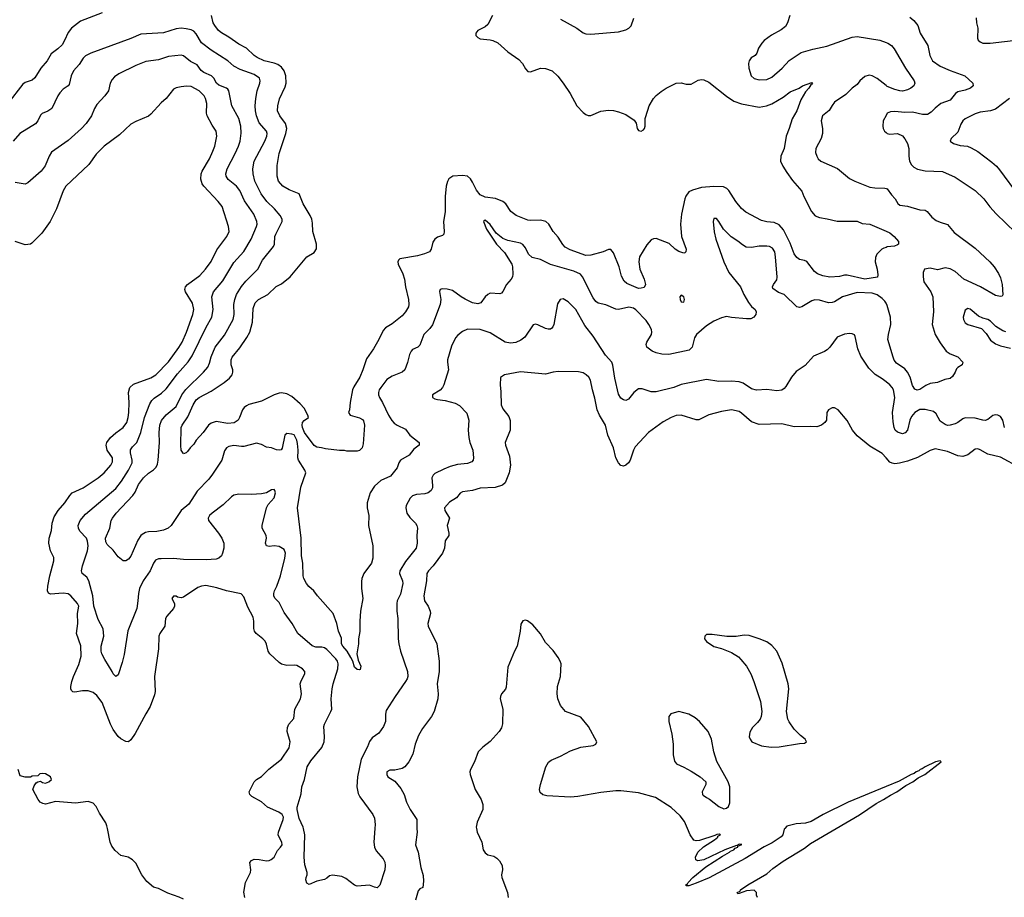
# Model space of a CAD drawing. Header units: inches. Extents: x 1678809 to 1859548, y 384609 to 522868.
# Tile 308 of 386: x 1803105 to 1810941, y 429452 to 436436. Entities that reach past the tile are written whole.
import ezdxf

# ---------------------------------------------------------------- set-up
doc = ezdxf.new("R2010")
doc.units = ezdxf.units.IN
doc.header["$MEASUREMENT"] = 0
for name, color, linetype in [('B8402', 7, 'Continuous'), ('B8403', 7, 'Continuous'), ('B8413', 7, 'Continuous')]:
    doc.layers.add(name, color=color, linetype=linetype)

msp = doc.modelspace()

# ---------------------------------------------------------------- linework, layer by layer
at = {"layer": 'B8402', "color": 5}
for points, elevation in [([(1804410, 429436), (1804373.8, 429453.8), (1804283.3, 429483.3), (1804210, 429520.9), (1804170, 429532.7), (1804117, 429577), (1804076, 429630), (1804030, 429724), (1804004, 429750), (1803968, 429770), (1803910, 429785.2), (1803865.4, 429825.4), (1803839.8, 429859.8), (1803825.7, 429890), (1803803.1, 430000)], 420), ([(1804897.6, 429450), (1804888.4, 429491.6), (1804901.1, 429570), (1804941.5, 429650), (1804944.7, 429670), (1804937.6, 429730), (1804950, 429745.5), (1804970, 429754.6), (1805010, 429753.8), (1805070, 429742), (1805090, 429744.4), (1805107.3, 429752.7), (1805130, 429772.2), (1805156.8, 429823.2), (1805181.6, 429850), (1805193, 429870), (1805191.1, 429890), (1805169, 429929), (1805163.1, 429950), (1805165, 429970), (1805175.9, 430000)], 380), ([(1805931.5, 430000), (1805924.2, 429890), (1805928.9, 429850), (1805942, 429822), (1805996.6, 429756.6), (1806010.2, 429730.2), (1806014.9, 429705.1), (1806012, 429670), (1805971.5, 429548.5), (1805950, 429528), (1805930, 429532), (1805890, 429549.6), (1805790, 429540.5), (1805770, 429548.3), (1805700.3, 429600.3), (1805670, 429616.3), (1805593.4, 429626.6), (1805570, 429621.6), (1805550, 429602.7), (1805530, 429592.3), (1805470, 429580.9), (1805410, 429553.2), (1805390, 429564), (1805382.7, 429590), (1805384.5, 429610), (1805392.7, 429630), (1805392.7, 429650), (1805374, 429710), (1805368.5, 429770), (1805375.4, 429950), (1805362.9, 430000)], 360), ([(1806267.1, 430000), (1806267.2, 429970), (1806256.5, 429870), (1806276.9, 429810), (1806297.2, 429690), (1806315.3, 429624.7), (1806319.1, 429580.9), (1806314, 429530), (1806290, 429519), (1806277.6, 429502.4), (1806254.9, 429430)], 380), ([(1806739.4, 430000), (1806746.2, 429970), (1806782.3, 429890), (1806792.7, 429830), (1806810, 429804.9), (1806830, 429790.5), (1806878, 429778), (1806903.4, 429763.4), (1806922.6, 429742.6), (1806943.9, 429703.9), (1806946.7, 429670), (1806940.3, 429630), (1806942.6, 429610), (1806987.2, 429490), (1806992.9, 429450)], 420), ([(1809195.2, 430000), (1809190, 429994), (1809177.3, 429950), (1809165.8, 429934.2), (1809094.3, 429885.7), (1809030, 429853.7), (1808878.6, 429761.4), (1808593.2, 429606.8), (1808490, 429563.1), (1808430, 429544.2), (1808410, 429544), (1808406.6, 429550), (1808420.9, 429559.1), (1808425.6, 429570), (1808462.6, 429610), (1808565, 429695), (1808699.6, 429780.4), (1808754.7, 429810), (1808761.8, 429818.2), (1808789.4, 429830), (1808798.3, 429841.7), (1808819.5, 429850), (1808820.1, 429859.9), (1808852.1, 429872.1), (1808834.5, 429874.5), (1808818.8, 429870), (1808819.8, 429860.2), (1808810, 429862.7), (1808718, 429830), (1808550.2, 429749.8), (1808502.2, 429742.2), (1808487, 429750), (1808483.6, 429770), (1808501.6, 429810), (1808547, 429853), (1808634.5, 429910), (1808660.9, 429930), (1808662, 429938), (1808682, 429950), (1808675.1, 429955.1), (1808652, 429952), (1808637.3, 429942.7), (1808515.5, 429904.5), (1808490, 429901.1), (1808470, 429905.6), (1808440.5, 429950), (1808419, 430000)], 420), ([(1808977.2, 429450), (1808969.2, 429470), (1808969, 429490), (1808950, 429509), (1808890, 429502.9), (1808830, 429481.2), (1808820.2, 429480.2), (1808815.3, 429490), (1808838.9, 429501.1), (1808842.7, 429510), (1808899.3, 429550), (1809050, 429638.9), (1809099.5, 429680.5), (1809181.7, 429738.3), (1809350, 429843.2), (1809399.7, 429880.3), (1809603.7, 430000)], 420)]:
    msp.add_lwpolyline(points, dxfattribs=dict(at, elevation=elevation))
at = {"layer": 'B8403', "color": 5}
for points, elevation in [([(1803762.8, 436490), (1803590, 436425.6), (1803518.7, 436370), (1803490, 436333.6), (1803462.8, 436270), (1803443.1, 436236.9), (1803410, 436203.1), (1803355.1, 436164.9), (1803322.8, 436110), (1803274.3, 436050), (1803226.4, 435973.6), (1803204.5, 435955.5), (1803150, 435937.6), (1803130, 435923.5), (1803011.4, 435768.6)], 320), ([(1810000, 434624.2), (1809981.5, 434618.5), (1809966.4, 434610), (1809927.3, 434570), (1809916.8, 434543.2), (1809913.4, 434510), (1809930.4, 434450), (1809935.5, 434404.5), (1809931.8, 434388.2), (1809830, 434369.9), (1809690, 434402.3), (1809670, 434403.5), (1809630, 434393.7), (1809552.4, 434387.6), (1809496.4, 434396.4), (1809453.8, 434413.8), (1809430, 434433.3), (1809370, 434511.3), (1809350, 434521), (1809310, 434528.2), (1809290, 434543.6), (1809270, 434572), (1809237.6, 434657.6), (1809184.6, 434764.6), (1809150, 434804.7), (1809110, 434822), (1809050, 434826.6), (1809010, 434837), (1808884.7, 434904.7), (1808850, 434934.7), (1808805.6, 434990), (1808750, 435076.3), (1808733.9, 435093.9), (1808705.4, 435105.4), (1808630, 435109.1), (1808530, 435101), (1808459.5, 435080.5), (1808430, 435065.1), (1808407.5, 435032.5), (1808399, 435010), (1808372.6, 434887.4), (1808363.2, 434810), (1808371.6, 434711.6), (1808410.3, 434610), (1808407.7, 434590), (1808399.2, 434580.8), (1808390, 434577.6), (1808350, 434592.4), (1808321.3, 434610), (1808274.7, 434654.7), (1808170, 434695.8), (1808150, 434693), (1808130, 434683.6), (1808096.1, 434643.9), (1808039.1, 434550), (1808033.4, 434510), (1808041.5, 434450), (1808076, 434370), (1808086.7, 434330), (1808074, 434306), (1808050, 434298.5), (1808030, 434298.2), (1807936.3, 434336.3), (1807914.8, 434354.8), (1807895.2, 434395.2), (1807875, 434470), (1807830, 434582), (1807810, 434606), (1807790, 434606.3), (1807750, 434588.5), (1807650, 434563.4), (1807610, 434559.3), (1807485.9, 434605.9), (1807447.1, 434627.1), (1807426.9, 434646.9), (1807390, 434704.2), (1807349.5, 434750), (1807317.6, 434810), (1807292, 434830), (1807250, 434840.8), (1807170, 434837.7), (1807150, 434841.1), (1807057.5, 434877.5), (1807014.5, 434910), (1806973.3, 434970), (1806950.4, 434990.4), (1806893.1, 435013.1), (1806810, 435022.8), (1806770, 435042.9), (1806739.7, 435079.7), (1806710, 435143.1), (1806692.2, 435170), (1806670, 435189.8), (1806630, 435197.1), (1806551, 435190), (1806520.4, 435170), (1806510, 435149), (1806500.3, 435110), (1806490.3, 435030), (1806492.1, 434907.9), (1806479.3, 434830), (1806484, 434750), (1806481, 434730), (1806470, 434719), (1806430, 434704.5), (1806408, 434690), (1806393.5, 434666.5), (1806380.5, 434610), (1806367.3, 434590), (1806327.4, 434572.6), (1806270, 434557.7), (1806130, 434533.3), (1806118.7, 434521.3), (1806114, 434510), (1806117.4, 434490), (1806154, 434414), (1806168.3, 434370), (1806174.7, 434310), (1806200.8, 434210), (1806202.3, 434170), (1806198.3, 434150), (1806176.9, 434110), (1806150, 434079.7), (1806070, 434016), (1806016.7, 433983.3), (1805996.7, 433963.3), (1805962.6, 433890), (1805922.2, 433817.8), (1805864, 433736), (1805836.9, 433650), (1805812.6, 433590), (1805764.7, 433515.3), (1805754.2, 433490), (1805734.2, 433390), (1805729, 433330), (1805722, 433310), (1805734.4, 433290), (1805810, 433267.8), (1805834.4, 433254.4), (1805842.5, 433242.5), (1805848.3, 433210), (1805838.9, 433061.1), (1805830.3, 433029.7), (1805820.9, 433019.1), (1805810, 433008.7), (1805790, 433002), (1805710, 433002), (1805690, 433008.7), (1805650, 433008.7), (1805540.2, 433020.2), (1805506, 433030), (1805470, 433033.2), (1805450, 433046.6), (1805371.3, 433150), (1805355.8, 433190), (1805352.1, 433210), (1805357.1, 433230), (1805370, 433245.3), (1805404.7, 433270), (1805398.6, 433290), (1805370, 433344.1), (1805338.6, 433378.6), (1805270, 433437.4), (1805230, 433459.6), (1805190, 433466.6), (1805170, 433464.4), (1805130, 433449.8), (1805030, 433400.3), (1804930, 433374), (1804910, 433363.9), (1804890.9, 433349.1), (1804877.6, 433330), (1804855.8, 433270), (1804844.1, 433250), (1804812.7, 433227.3), (1804762.2, 433222.2), (1804670, 433238.4), (1804630, 433225.7), (1804608.4, 433210), (1804564.9, 433150), (1804509.2, 433090.8), (1804490, 433058), (1804461, 433030), (1804440.5, 432999.5), (1804430.4, 432989.6), (1804410, 432981.2), (1804405.6, 432985.6), (1804391.5, 433011.5), (1804387.6, 433047.6), (1804389.8, 433189.8), (1804397.8, 433210), (1804443.9, 433276.1), (1804486.3, 433370), (1804509.5, 433410.5), (1804533.3, 433430), (1804630, 433480.6), (1804732, 433548), (1804776.1, 433583.9), (1804796.1, 433610), (1804802.2, 433630), (1804801.2, 433650), (1804788.9, 433690), (1804788.1, 433730), (1804797.4, 433750), (1804856.5, 433823.5), (1804913.6, 433906.4), (1804935.7, 433950), (1804956.7, 434030), (1804962.4, 434137.6), (1804978.4, 434181.6), (1805005.1, 434210), (1805081.3, 434250), (1805146.4, 434313.6), (1805190, 434335.3), (1805258, 434390), (1805390, 434548.2), (1805450, 434584.2), (1805466.5, 434613.5), (1805467.2, 434650), (1805439.3, 434750), (1805436.2, 434816.2), (1805429.8, 434849.8), (1805418, 434878), (1805361.1, 434970), (1805330, 435049), (1805250, 435081.3), (1805200.5, 435110), (1805165.7, 435150), (1805153.1, 435190), (1805154.8, 435274.8), (1805171.3, 435370), (1805224.2, 435530), (1805231.8, 435570), (1805220.6, 435610), (1805176.2, 435670), (1805158, 435710), (1805159.4, 435750), (1805172.9, 435807.1), (1805217.4, 435902.6), (1805225, 435930), (1805223, 435990), (1805210, 436029.7), (1805190, 436057.1), (1805159.1, 436079.1), (1805130, 436091.2), (1805050, 436108.5), (1804994, 436134), (1804970.4, 436150.4), (1804909.7, 436210), (1804850, 436240.3), (1804770, 436297.3), (1804710, 436330.8), (1804687.7, 436350), (1804657.8, 436390), (1804646.2, 436410), (1804630.8, 436470)], 320), ([(1806866.7, 436470), (1806830, 436397.6), (1806810, 436378.3), (1806750, 436349.4), (1806734.9, 436330), (1806735.5, 436310), (1806750, 436293.4), (1806770, 436284.4), (1806850, 436277), (1806870, 436271.8), (1806910, 436251.7), (1806990, 436180.9), (1807078.3, 436118.3), (1807106.3, 436086.3), (1807130, 436044), (1807150, 436024.4), (1807170, 436022), (1807250, 436051.7), (1807290, 436048.9), (1807341.6, 436030), (1807387.6, 435987.6), (1807430.3, 435930), (1807484.9, 435850), (1807538.7, 435750), (1807590, 435696.5), (1807610, 435681.7), (1807630, 435673.4), (1807650, 435673.7), (1807730, 435707.2), (1807790, 435716.4), (1807830, 435714), (1807870, 435703.1), (1807930, 435681.3), (1807995.3, 435635.3), (1808012, 435612), (1808018, 435570), (1808030, 435554), (1808050, 435548.9), (1808070, 435559.3), (1808078.7, 435570), (1808084.2, 435590), (1808083.6, 435650), (1808103, 435717), (1808115.1, 435750), (1808150, 435807.7), (1808170, 435833.4), (1808210, 435866), (1808250, 435891), (1808330, 435930.6), (1808370, 435934.9), (1808410, 435924.4), (1808450, 435922.8), (1808505.1, 435954.9), (1808530, 435960.4), (1808550, 435958.4), (1808590, 435939.5), (1808730, 435827.2), (1808788.2, 435788.2), (1808850, 435767.4), (1808990, 435740.2), (1809049.8, 435750.2), (1809090, 435765.5), (1809181.3, 435818.7), (1809237.8, 435862.2), (1809307.6, 435892.4), (1809335.3, 435910), (1809410, 435936), (1809414, 435930), (1809410, 435922), (1809402, 435918), (1809386.8, 435890), (1809358.8, 435861.2), (1809321.8, 435798.2), (1809289.2, 435710), (1809252.2, 435647.8), (1809229.3, 435570), (1809204.4, 435510), (1809189.1, 435410), (1809163.1, 435350), (1809160.3, 435310), (1809177.4, 435270), (1809210, 435220.4), (1809256.7, 435156.7), (1809330.2, 435070.2), (1809344.9, 435030), (1809407.9, 434910), (1809435.8, 434875.8), (1809470, 434860.7), (1809532.6, 434852.6), (1809610, 434833.1), (1809770, 434834), (1809810, 434814), (1809870, 434808.5), (1810000, 434752.3)], 320), ([(1809233.4, 436470), (1809215.5, 436410), (1809198.6, 436381.4), (1809165.8, 436354.2), (1809087.9, 436312.1), (1809030.7, 436270), (1809010.7, 436250), (1808986, 436210), (1808971, 436170), (1808958, 436150), (1808927.7, 436132.3), (1808911.3, 436110), (1808906.4, 436086.4), (1808906.8, 436050), (1808926.4, 435990), (1808949.3, 435969.3), (1808990, 435958.5), (1809050, 435960.7), (1809090, 435978.6), (1809173.1, 436050), (1809228.7, 436111.3), (1809325.5, 436174.5), (1809417.4, 436202.6), (1809530, 436226.2), (1809730, 436296.5), (1809770, 436303.2), (1809950, 436272.6), (1810000, 436254.7)], 340), ([(1807410, 436440.3), (1807538.8, 436370), (1807590, 436332.7), (1807610, 436324.9), (1807650, 436321.6), (1807870, 436340.7), (1807930, 436354.8), (1807952.3, 436367.7), (1807971.5, 436388.5), (1807991.5, 436448.5)], 340), ([(1810000, 434179.4), (1809990, 434196.8), (1809970, 434218.5), (1809930, 434246.4), (1809890, 434259.6), (1809770, 434264.9), (1809654.4, 434230), (1809590, 434191.6), (1809570, 434184.4), (1809543.3, 434183.3), (1809470, 434205), (1809433.9, 434206.1), (1809410, 434197.6), (1809330, 434151.1), (1809310, 434146.3), (1809290, 434151.6), (1809190, 434249.2), (1809144.7, 434264.7), (1809098, 434298), (1809095.3, 434310), (1809104, 434330), (1809130, 434364.7), (1809133.4, 434386.6), (1809121.1, 434550), (1809114.2, 434590), (1809097, 434617), (1809072.4, 434632.4), (1809050, 434634.7), (1808990, 434633), (1808930, 434622.7), (1808885.6, 434625.6), (1808850, 434649.2), (1808829.5, 434669.5), (1808768.2, 434708.2), (1808707.3, 434770), (1808670, 434829.2), (1808650, 434852.7), (1808630, 434853.2), (1808623.8, 434830), (1808632.7, 434747.3), (1808644.4, 434690), (1808709.2, 434510), (1808750, 434425.5), (1808842.4, 434310), (1808868.2, 434250), (1808904.6, 434184.6), (1808930, 434154), (1808958.8, 434130), (1808966.8, 434110), (1808962.8, 434090), (1808946.8, 434070), (1808923.4, 434056.6), (1808890, 434055.6), (1808770, 434066), (1808730, 434073.6), (1808690, 434064.5), (1808630, 434037), (1808570, 433999.5), (1808490.3, 433929.7), (1808476, 433904), (1808456, 433830), (1808432.8, 433807.2), (1808271, 433771), (1808214.9, 433774.9), (1808170, 433785.1), (1808138.3, 433798.3), (1808097, 433830), (1808090, 433851.3), (1808095.6, 433870), (1808132.9, 433930), (1808136.8, 433950), (1808133.5, 433970), (1808113, 434010), (1808090, 434041.6), (1808010, 434127.1), (1807990, 434140.7), (1807952.3, 434147.7), (1807870.9, 434130.9), (1807850, 434132.7), (1807770, 434165.7), (1807710, 434179.6), (1807690, 434193.6), (1807670, 434222), (1807585.1, 434390), (1807568.3, 434410), (1807515.8, 434435.8), (1807330, 434488.1), (1807250, 434526.4), (1807184.4, 434544.4), (1807155.6, 434570), (1807130, 434620.7), (1807110, 434646.3), (1807090, 434658.5), (1806990, 434678.9), (1806950, 434695.6), (1806898.3, 434738.3), (1806850, 434806), (1806810, 434841.2), (1806796, 434830), (1806819.3, 434770), (1806900.4, 434650), (1806962.4, 434582.4), (1807022, 434490), (1807027, 434470), (1807028.6, 434411.4), (1807026, 434390), (1807017.3, 434370), (1806979.1, 434330), (1806950, 434273.2), (1806939, 434261), (1806925.5, 434254.5), (1806850, 434259.7), (1806830, 434249.6), (1806810.4, 434230), (1806775.9, 434184.1), (1806750, 434175.8), (1806710, 434183.5), (1806650, 434211), (1806617.6, 434230), (1806550, 434282.2), (1806507.5, 434292.5), (1806466.4, 434293.6), (1806450.6, 434289.4), (1806445.8, 434274.2), (1806455.5, 434210), (1806452, 434170), (1806390, 434007.3), (1806370, 433979.7), (1806322.3, 433930), (1806290, 433847), (1806273, 433830), (1806230, 433811.3), (1806220.9, 433799.1), (1806208.4, 433771.6), (1806192.2, 433707.8), (1806170.3, 433649.7), (1806149, 433631), (1806070, 433598.2), (1806028.3, 433571.7), (1805980.2, 433510), (1805967.3, 433490), (1805961.2, 433470), (1805960.8, 433450), (1805968.9, 433430), (1805993.1, 433390), (1806039.3, 433290), (1806066.3, 433246.3), (1806085.5, 433225.5), (1806109.2, 433209.2), (1806176.4, 433176.4), (1806210.6, 433130), (1806284.9, 433070), (1806284.9, 433050), (1806242, 433018), (1806204.4, 432970), (1806136.5, 432930), (1806123.2, 432910), (1806110, 432869.5), (1806055.8, 432804.2), (1805978.4, 432770), (1805930, 432722.6), (1805893.8, 432670), (1805871.4, 432590), (1805871.6, 432550), (1805884.2, 432490), (1805880.3, 432410), (1805914.6, 432250), (1805916.9, 432150), (1805905.3, 432110), (1805844.9, 432030), (1805829, 431990), (1805825.7, 431965.7), (1805824.9, 431910), (1805836, 431830), (1805817.8, 431730), (1805811.7, 431648.3), (1805813.1, 431566.9), (1805801.6, 431510), (1805802.6, 431470), (1805787.2, 431390), (1805798, 431338), (1805819.3, 431290), (1805814.9, 431265.1), (1805810, 431261.2), (1805790, 431264.5), (1805770, 431284.5), (1805755.8, 431330), (1805740.5, 431360.5), (1805710.7, 431410), (1805676, 431450), (1805666.2, 431470), (1805666.5, 431513.5), (1805642, 431570), (1805629.7, 431630), (1805598.9, 431710), (1805474.7, 431850), (1805447, 431890), (1805406.3, 431926.3), (1805388.8, 431948.8), (1805367.6, 431990), (1805362.4, 432010), (1805358.5, 432110), (1805348.8, 432170), (1805345.7, 432310), (1805315, 432550), (1805343, 432717), (1805381.4, 432830), (1805375.3, 432850), (1805323.1, 432930), (1805319.2, 432950), (1805322, 433010), (1805315.7, 433064.3), (1805309.7, 433090), (1805290, 433131.1), (1805270, 433138.5), (1805230, 433142), (1805214, 433130), (1805193.7, 433026.3), (1805186, 433014), (1805174, 433010), (1805150, 433013.2), (1805110, 433029.4), (1805070, 433035.1), (1805030, 433055.1), (1804990, 433065.1), (1804890, 433040.5), (1804870, 433038.7), (1804810, 433046.3), (1804770, 433038.7), (1804750.3, 433029.7), (1804736, 433004), (1804712.6, 432930), (1804639.8, 432819.8), (1804610, 432778.9), (1804517.2, 432682.8), (1804450, 432581.6), (1804390.5, 432530), (1804310, 432409.5), (1804287.7, 432390), (1804250, 432374.3), (1804195.9, 432364.1), (1804130, 432360.4), (1804106, 432354), (1804080.2, 432339.8), (1804069.4, 432330.6), (1804045.8, 432294.2), (1803990, 432166.6), (1803970, 432142.7), (1803950, 432129.2), (1803929.5, 432129.5), (1803890, 432160.9), (1803850, 432213.6), (1803800.6, 432260.6), (1803790, 432281.2), (1803789.1, 432310), (1803823.5, 432390), (1803834, 432450), (1803842.7, 432470), (1803874, 432510), (1804005.6, 432650), (1804023.2, 432676.8), (1804050, 432736.9), (1804090, 432791.3), (1804130, 432826.5), (1804170, 432853.1), (1804190, 432874), (1804201.5, 432898.5), (1804207.4, 432930), (1804219, 433070), (1804214.7, 433150), (1804220.6, 433210), (1804233.5, 433246.5), (1804270, 433290.2), (1804350, 433356.5), (1804395.4, 433450), (1804426.5, 433493.5), (1804568.7, 433630), (1804601.4, 433670), (1804616.9, 433703.1), (1804630, 433752.7), (1804660.2, 433830), (1804734.3, 433925.7), (1804805.3, 434050), (1804812.4, 434090), (1804809.8, 434170), (1804817.3, 434210), (1804831.5, 434250), (1804870, 434312.9), (1804904.3, 434355.7), (1805001.7, 434450), (1805038.2, 434521.8), (1805124, 434630), (1805132, 434650), (1805136.8, 434710), (1805143.1, 434730), (1805194.6, 434830), (1805192.8, 434850), (1805177, 434877), (1805132.1, 434932.1), (1805072.8, 434990), (1805026.3, 435050), (1804975.9, 435150), (1804962.5, 435210), (1804960.3, 435250), (1804970.8, 435310), (1805056.8, 435470), (1805071.6, 435510), (1805073.8, 435530), (1805068.5, 435550), (1805010, 435616.3), (1804989.8, 435670), (1804981.8, 435710), (1804979.4, 435750), (1804983.8, 435810), (1804994.8, 435870), (1805016.1, 435930), (1805019.2, 435950), (1805012.6, 435970), (1804970, 436000.2), (1804859.4, 436039.4), (1804810, 436067.6), (1804762.2, 436110), (1804630, 436193.5), (1804553.1, 436253.1), (1804510, 436324.2), (1804490, 436344), (1804470, 436354.7), (1804430, 436363.9), (1804390, 436367.7), (1804350, 436364.1), (1804250, 436330.8), (1804070, 436322), (1803990, 436287.6), (1803670.9, 436169.1), (1803630.2, 436149.8), (1803610, 436131.3), (1803579.6, 436080.4), (1803533.1, 436030), (1803513.8, 435990), (1803498.4, 435921.6), (1803490.2, 435909.8), (1803450, 435882), (1803425.2, 435854.8), (1803408.9, 435830), (1803360.4, 435730), (1803330, 435708), (1803284, 435690), (1803270, 435676), (1803248.7, 435630), (1803231.9, 435608.1), (1803107.4, 435530), (1803053.7, 435470)], 340), ([(1805362.9, 430000), (1805360.4, 430010), (1805330, 430079), (1805313.3, 430150), (1805314, 430170), (1805345.6, 430274.4), (1805351.8, 430330), (1805371.2, 430388.8), (1805392.8, 430490), (1805422, 430538), (1805510, 430644.9), (1805528.3, 430690), (1805532.2, 430730), (1805526.6, 430810), (1805531.3, 430830), (1805582.6, 430930), (1805588.2, 430950), (1805584.7, 431030), (1805593.3, 431110), (1805600.9, 431150), (1805637.5, 431270), (1805639.6, 431310), (1805633.3, 431330), (1805619.9, 431350), (1805550, 431422.9), (1805530, 431435.8), (1805510, 431441.7), (1805463.3, 431443.3), (1805434, 431454), (1805319.5, 431550), (1805273.6, 431630), (1805210, 431719.5), (1805170, 431798.4), (1805139.5, 431830), (1805128.4, 431848.4), (1805126.6, 431870), (1805132.6, 431890), (1805151.3, 431928.7), (1805180.3, 432010), (1805216.4, 432150), (1805221.4, 432190), (1805210, 432218.9), (1805170, 432243.1), (1805130, 432249), (1805090, 432243.8), (1805069.7, 432250), (1805061.7, 432270), (1805069.8, 432310), (1805066.2, 432330), (1805035.6, 432390), (1805034.5, 432410), (1805068.2, 432551.8), (1805083, 432577), (1805130, 432630.8), (1805140.7, 432670), (1805136, 432690), (1805130, 432696), (1805110, 432695.1), (1805068.7, 432671.3), (1805030, 432662), (1804950, 432656.9), (1804850, 432660.5), (1804810, 432651.6), (1804790, 432637.6), (1804725.4, 432574.6), (1804635.8, 432510), (1804614.9, 432490), (1804604.9, 432470), (1804607.6, 432450), (1804688.5, 432350), (1804713.7, 432310), (1804730.2, 432270.2), (1804728.7, 432231.3), (1804719.5, 432190), (1804710, 432169.3), (1804690.3, 432149.7), (1804670, 432143), (1804590, 432137.6), (1804410, 432139.1), (1804330, 432147.6), (1804230, 432146.6), (1804210, 432144.7), (1804186, 432134), (1804170.3, 432110), (1804143.6, 432050), (1804087.2, 431970), (1804059.1, 431910), (1804050.3, 431870.3), (1804046.5, 431810), (1804036.2, 431750), (1803966.8, 431573.2), (1803935.9, 431384.1), (1803920.5, 431319.5), (1803890, 431222), (1803870, 431208), (1803850, 431229.2), (1803842.4, 431250), (1803783, 431343), (1803758.7, 431390), (1803753.8, 431410), (1803753.8, 431450), (1803774.6, 431530), (1803768.9, 431588.9), (1803730, 431663.7), (1803696.1, 431770), (1803688.1, 431850), (1803656.2, 431970), (1803638.6, 431998.6), (1803603.6, 432030), (1803596.3, 432050), (1803603.9, 432090), (1803645, 432210), (1803649.8, 432250), (1803645.8, 432285.8), (1803636.8, 432310), (1803584.5, 432364.5), (1803572.8, 432390), (1803571.1, 432410), (1803585.7, 432450), (1803630, 432499.6), (1803870, 432705), (1803916.2, 432763.8), (1803969.9, 432850.1), (1803999.4, 432910), (1804001, 432930), (1803986.3, 432990), (1803988.2, 433011.8), (1804002.7, 433037.3), (1804036.3, 433070), (1804070.6, 433150), (1804098.9, 433270), (1804140.3, 433379.7), (1804155.6, 433404.4), (1804175.4, 433424.6), (1804234.8, 433465.2), (1804270, 433497.2), (1804362.2, 433617.8), (1804447, 433713), (1804479, 433761), (1804589.9, 433990.1), (1804634.2, 434070), (1804645, 434130), (1804635.5, 434230), (1804648.7, 434270), (1804723, 434357), (1804810, 434504), (1804890, 434590.3), (1804946.2, 434690), (1804990.8, 434790), (1804996.4, 434810), (1804993.1, 434830), (1804968.1, 434888.1), (1804895, 434995), (1804855.9, 435075.9), (1804830, 435110.9), (1804764.3, 435164.3), (1804747.7, 435190), (1804745.8, 435210), (1804755.5, 435250), (1804820.7, 435370), (1804846.3, 435430), (1804859, 435470), (1804868.2, 435531.8), (1804864.5, 435590), (1804850, 435649.5), (1804792.9, 435750), (1804770, 435869), (1804762.6, 435882.6), (1804752.1, 435892.1), (1804690, 435915.3), (1804670.5, 435930.5), (1804649.8, 435970), (1804631.2, 435990), (1804570, 436017.2), (1804550, 436032.6), (1804516.9, 436076.9), (1804464.2, 436104.2), (1804410, 436149.7), (1804390, 436154.7), (1804290, 436143.8), (1804210, 436117.8), (1804110, 436103.1), (1804030, 436072.1), (1803895.3, 436004.7), (1803859.3, 435980.7), (1803840.6, 435959.4), (1803826, 435930), (1803813, 435870), (1803783, 435830), (1803718, 435762), (1803699.5, 435730), (1803676.5, 435670), (1803634.9, 435610), (1803597, 435570), (1803490, 435475.4), (1803359.4, 435380.6), (1803339.5, 435350), (1803307.1, 435272.9), (1803275.3, 435230), (1803170, 435138), (1803150, 435128), (1803070, 435139.6)], 360), ([(1810000, 435912.3), (1809930, 435968.2), (1809890, 435989.8), (1809865.8, 435994.2), (1809830, 435983.5), (1809792.2, 435950), (1809770, 435921.6), (1809730.6, 435890), (1809680.3, 435839.7), (1809590, 435779.7), (1809570, 435754), (1809547.5, 435712.5), (1809494, 435670), (1809484, 435630), (1809494.6, 435570), (1809494.3, 435530), (1809484.4, 435490), (1809440.3, 435410), (1809438, 435378), (1809448.4, 435350), (1809459.5, 435330), (1809480.5, 435310), (1809612.4, 435252.4), (1809710, 435173.1), (1809751, 435151), (1809870, 435103.1), (1809910, 435097), (1809990, 435096.1), (1810000, 435093.2)], 340), ([(1805175.9, 430000), (1805201.1, 430070), (1805203.4, 430090), (1805195.2, 430110), (1805167.7, 430130), (1805076.9, 430170), (1805030, 430210.9), (1804952.9, 430252.9), (1804936, 430270), (1804931.8, 430290), (1804970, 430370.3), (1804990, 430390.3), (1805030, 430412), (1805088.1, 430471.9), (1805190, 430551.7), (1805250, 430641.3), (1805257.3, 430690), (1805235, 430770), (1805235.9, 430804.1), (1805248.2, 430830), (1805286.6, 430873.4), (1805295, 430950), (1805339.8, 431030), (1805347.6, 431070), (1805338.3, 431150), (1805344.2, 431175.8), (1805374.7, 431230), (1805373.3, 431250), (1805357, 431270), (1805310, 431296.4), (1805290, 431300.4), (1805230, 431295.8), (1805187.8, 431307.8), (1805170, 431319.1), (1805095.8, 431390), (1805082.9, 431410), (1805070, 431466), (1805059.1, 431490), (1805040.5, 431510), (1804986, 431550), (1804974, 431570), (1804969.8, 431590), (1804969.8, 431650), (1804962.2, 431682.2), (1804922, 431762), (1804890, 431842), (1804866.6, 431866.6), (1804750.3, 431889.7), (1804675.1, 431915.1), (1804586.5, 431933.5), (1804551.8, 431928.2), (1804524, 431916), (1804410, 431841.3), (1804390, 431836.2), (1804361.5, 431841.5), (1804350, 431848.7), (1804330, 431848.7), (1804316, 431830), (1804337.3, 431790), (1804337.1, 431770), (1804330.4, 431750), (1804274.9, 431690), (1804266.4, 431670), (1804260.3, 431610), (1804220.3, 431550), (1804213.1, 431530), (1804210.3, 431430), (1804178.9, 431210), (1804183.1, 431090), (1804177.2, 431062.8), (1804144.2, 430970), (1804108, 430912), (1804025.5, 430754.5), (1803990, 430703.7), (1803970, 430689.6), (1803950, 430691.6), (1803910, 430713), (1803890, 430731.2), (1803850, 430786.3), (1803827.4, 430830), (1803761.6, 431001.6), (1803718.9, 431058.9), (1803690, 431081.2), (1803650, 431095.3), (1803604.7, 431095.3), (1803544.7, 431084.7), (1803527, 431087), (1803517.2, 431097.2), (1803511.5, 431111.5), (1803511.2, 431130), (1803520.4, 431170), (1803533.3, 431210), (1803575.5, 431304.5), (1803594.8, 431370), (1803592, 431452), (1803556.4, 431550), (1803567.2, 431630), (1803566.5, 431710), (1803576.2, 431770), (1803564.4, 431790), (1803511.1, 431850), (1803490, 431865.6), (1803450, 431873), (1803350, 431863.1), (1803333.4, 431873.4), (1803327, 431890), (1803329, 431929), (1803344.1, 432010), (1803377.4, 432130), (1803376.9, 432156.9), (1803349.8, 432210), (1803335.8, 432270), (1803340.7, 432310), (1803359.3, 432370), (1803362.8, 432430), (1803380.1, 432480.1), (1803410.5, 432529.5), (1803463.5, 432590), (1803503.5, 432650), (1803522, 432670), (1803610, 432711.3), (1803730, 432791.3), (1803776.8, 432830), (1803831.6, 432890), (1803843.8, 432916.2), (1803843.7, 432950), (1803800.3, 433010), (1803793.3, 433050), (1803797.7, 433070), (1803827.2, 433110), (1803870, 433148.7), (1803928.6, 433191.4), (1803957.5, 433230), (1803969.2, 433270), (1803973.6, 433310), (1803976.5, 433390), (1803970.8, 433470), (1803981, 433510), (1804010, 433535.2), (1804150, 433585.7), (1804189.4, 433610.6), (1804290, 433712.9), (1804372.9, 433827.1), (1804397, 433870), (1804431.9, 433950), (1804483.7, 434090), (1804491.4, 434130), (1804480.8, 434180.8), (1804426, 434270), (1804420.4, 434290), (1804425.1, 434310), (1804439.7, 434330), (1804540, 434400), (1804584.2, 434450), (1804628.4, 434511.6), (1804674.8, 434605.2), (1804754.3, 434710), (1804773.3, 434750), (1804767.8, 434790), (1804716.9, 434950), (1804685.4, 434990), (1804570.9, 435110), (1804558.7, 435130), (1804548.1, 435168.1), (1804550.7, 435210), (1804556.8, 435230), (1804615, 435330), (1804643.5, 435390), (1804659.3, 435430), (1804675.1, 435510), (1804669.7, 435549.7), (1804636.3, 435596.3), (1804596.3, 435670), (1804592.4, 435692.4), (1804593.5, 435770), (1804584.4, 435810), (1804573.5, 435830), (1804532.8, 435870), (1804470, 435903.5), (1804432.1, 435907.9), (1804390, 435902.9), (1804350, 435894.5), (1804330, 435882.7), (1804270.7, 435810), (1804230, 435775.1), (1804150, 435683.7), (1804130, 435669.5), (1804030, 435626.6), (1803990, 435603.7), (1803900.7, 435519.3), (1803778.4, 435430), (1803715.1, 435364.9), (1803655.9, 435284.1), (1803472.4, 435110), (1803450, 435073.2), (1803398.3, 434930), (1803348.8, 434830), (1803282.6, 434737.4), (1803202.5, 434657.5), (1803190, 434649.2), (1803150, 434645.2), (1803070, 434671.6)], 380), ([(1810000, 435672.8), (1809978, 435630), (1809974, 435590), (1809977.3, 435570), (1809987.3, 435550), (1810000, 435539.4)], 360), ([(1810000, 433553.3), (1809970, 433576.8), (1809912.1, 433612.1), (1809863.9, 433663.9), (1809799.3, 433759.3), (1809775.9, 433815.9), (1809755.1, 433915.1), (1809747.6, 433927.6), (1809730, 433935.6), (1809710, 433938.9), (1809670, 433933.7), (1809610.3, 433909.7), (1809552.2, 433830), (1809531.1, 433808.9), (1809510, 433794.7), (1809421.7, 433758.3), (1809356.3, 433683.7), (1809284.2, 433635.8), (1809248.2, 433590), (1809203.4, 433516.6), (1809190, 433500.9), (1809170, 433487.8), (1809130, 433482.4), (1809050, 433493.3), (1808970, 433487.8), (1808930, 433498.7), (1808862.8, 433542.8), (1808830, 433555.1), (1808770, 433560.5), (1808670, 433557.4), (1808570, 433571.5), (1808370, 433533), (1808310, 433508.2), (1808170, 433475.1), (1808130, 433473.6), (1808058.7, 433498.7), (1808030, 433498.4), (1807991.5, 433468.5), (1807950, 433416), (1807930, 433406.6), (1807910, 433409.6), (1807890, 433422.9), (1807870, 433457.2), (1807842.4, 433582.4), (1807826.4, 433686.4), (1807817.2, 433710), (1807766.2, 433766.2), (1807670, 433916.3), (1807602, 434002), (1807530, 434129.6), (1807470, 434189.6), (1807430, 434214.5), (1807406.8, 434210), (1807384.6, 434175.4), (1807355.3, 434010), (1807348.6, 433991.4), (1807339.2, 433980.8), (1807330, 433974.5), (1807310, 433973.6), (1807290, 433978.7), (1807230, 434007.6), (1807210, 434011.8), (1807192.4, 434007.6), (1807125.3, 433910), (1807094.7, 433885.3), (1807052.9, 433867.1), (1807010, 433862), (1806970, 433870.8), (1806850, 433945.1), (1806770, 433971.9), (1806670, 433972.4), (1806630, 433955.1), (1806593.3, 433926.7), (1806574.8, 433905.2), (1806542.3, 433837.7), (1806510.3, 433730), (1806508.7, 433710), (1806517.4, 433650), (1806480.9, 433530), (1806470.2, 433509.8), (1806451.1, 433488.9), (1806390.6, 433450), (1806390.6, 433430), (1806410, 433417.6), (1806430, 433412.2), (1806490, 433406.3), (1806570, 433384.2), (1806605.1, 433365.1), (1806664.9, 433304.9), (1806680.3, 433250), (1806673.4, 433170), (1806679.5, 433110), (1806687.4, 433070), (1806711.8, 433010), (1806717.6, 432950), (1806714.4, 432930), (1806702.9, 432917.1), (1806670, 432903.1), (1806590, 432896), (1806530, 432879.2), (1806480.2, 432859.8), (1806410, 432823.6), (1806396.4, 432810), (1806385.7, 432790), (1806391.3, 432730), (1806390.2, 432710), (1806380.7, 432690), (1806354.9, 432670), (1806330, 432662), (1806262.8, 432657.2), (1806232.1, 432647.9), (1806212.1, 432627.9), (1806181.7, 432570), (1806177.8, 432550), (1806186.9, 432510), (1806210, 432474.9), (1806256.4, 432430), (1806266.7, 432410), (1806270.3, 432390), (1806264.9, 432330), (1806267.2, 432270), (1806259.3, 432230), (1806174.6, 432125.4), (1806130.3, 432050), (1806127, 432030), (1806151.4, 431970), (1806153.6, 431950), (1806135.8, 431864.2), (1806110.3, 431810), (1806107.2, 431790), (1806106, 431730), (1806115.3, 431670), (1806116.9, 431510), (1806121.5, 431470), (1806135.6, 431410), (1806191.8, 431250), (1806193.7, 431210), (1806188.4, 431190), (1806176.4, 431170), (1806092.2, 431050), (1806022.3, 430937.7), (1806015.8, 430910), (1806016.5, 430850), (1806001.3, 430810), (1805963.1, 430756.9), (1805910, 430719.6), (1805888.2, 430691.8), (1805873.4, 430650), (1805823.5, 430550), (1805792.8, 430410), (1805789.2, 430330), (1805797.6, 430277.6), (1805812.6, 430250), (1805915.8, 430110), (1805930, 430081), (1805933.6, 430030), (1805931.5, 430000)], 360), ([(1810000, 432950), (1809970, 432984.7), (1809870, 433042), (1809770, 433125.4), (1809733.5, 433170), (1809690, 433245.2), (1809619.3, 433330), (1809590, 433347), (1809570, 433347), (1809540.7, 433330), (1809528, 433310), (1809525.5, 433250), (1809513, 433230), (1809486.8, 433210), (1809450, 433195.1), (1809399.1, 433199.1), (1809270, 433196), (1809170, 433219.7), (1808990, 433215.3), (1808930, 433236.8), (1808850, 433305.6), (1808830, 433317.1), (1808770, 433330.7), (1808690, 433316.8), (1808588.4, 433291.6), (1808510, 433251.5), (1808490, 433252.8), (1808370, 433287.7), (1808330, 433285.3), (1808290, 433270.9), (1808225, 433235), (1808108.4, 433151.6), (1808003.5, 433036.5), (1807989.1, 433010), (1807963.1, 432930), (1807950.2, 432909.8), (1807930, 432891.3), (1807910, 432882.4), (1807890, 432887.6), (1807870, 432909.6), (1807849.9, 432949.9), (1807830.7, 433030), (1807786.2, 433130), (1807767.1, 433210), (1807718.7, 433290), (1807701.8, 433330), (1807683.3, 433423.3), (1807662.7, 433490), (1807648.3, 433568.3), (1807635.6, 433590), (1807614.5, 433610), (1807590, 433626), (1807553.6, 433633.6), (1807390, 433636.2), (1807350, 433632), (1807290, 433614.5), (1807090, 433634.3), (1806964.7, 433610), (1806930.7, 433589.3), (1806928.4, 433530), (1806934.4, 433474.4), (1806936.9, 433370), (1806950, 433338), (1806998, 433278), (1807007.3, 433247.3), (1807007.6, 433170), (1806968.9, 433070), (1806971.8, 433050), (1807003.7, 432963.7), (1807010.2, 432889.8), (1807001.2, 432830), (1806969.2, 432750.8), (1806948.3, 432731.7), (1806890, 432712.9), (1806770, 432707.2), (1806710, 432689.8), (1806630, 432678.4), (1806611.8, 432668.2), (1806581.3, 432630), (1806524.5, 432595.5), (1806487, 432550), (1806488.7, 432530), (1806526.3, 432470), (1806508.3, 432410), (1806521.1, 432350), (1806520.8, 432330), (1806490.3, 432290), (1806485.5, 432230), (1806468.9, 432190), (1806396.1, 432090), (1806357.4, 432050), (1806345.3, 432030), (1806343.8, 431970), (1806320.8, 431850), (1806327.8, 431810), (1806354.9, 431770), (1806372.6, 431730), (1806374.9, 431710), (1806353.8, 431630), (1806355.3, 431610), (1806423.7, 431470), (1806444.4, 431330), (1806443.2, 431250), (1806428.1, 431150), (1806436.9, 431070), (1806434, 431030), (1806403.1, 430930), (1806383.7, 430890), (1806310, 430794), (1806280, 430740), (1806253.4, 430670), (1806232.9, 430590), (1806202.6, 430530), (1806170, 430491), (1806150, 430477.1), (1806090, 430462.2), (1806050, 430463.6), (1806026, 430450), (1806026.4, 430430), (1806034.8, 430410), (1806090, 430374.9), (1806137.4, 430317.4), (1806163.7, 430270), (1806182.6, 430210), (1806212, 430150), (1806266.7, 430070), (1806267.1, 430000)], 380), ([(1808419, 430000), (1808395.2, 430055.2), (1808360.6, 430100.6), (1808290, 430165.1), (1808165.3, 430245.3), (1808030, 430283.6), (1807890, 430299.6), (1807850, 430299.6), (1807730, 430285.1), (1807546.8, 430253.2), (1807490, 430248.5), (1807300.4, 430260.4), (1807268.3, 430268.3), (1807246.9, 430286.9), (1807242.4, 430310), (1807249.7, 430350), (1807291.2, 430488.8), (1807313.3, 430526.7), (1807335.6, 430544.4), (1807410, 430573.7), (1807490, 430618.7), (1807570, 430645.5), (1807670, 430661), (1807689.1, 430670.9), (1807699, 430690), (1807631.5, 430810), (1807570, 430884.5), (1807450, 430929.5), (1807410, 430977.2), (1807387.8, 431030), (1807382, 431070), (1807385.1, 431130), (1807408, 431210), (1807413.6, 431310), (1807407, 431330), (1807390, 431361.2), (1807350, 431416), (1807290, 431479), (1807249.6, 431549.6), (1807190, 431619.3), (1807147.3, 431652.7), (1807130, 431656), (1807110, 431653.2), (1807094, 431626), (1807088.2, 431570), (1807064.9, 431450), (1807043.7, 431410), (1806990, 431282), (1806976.5, 431123.5), (1806971.4, 431108.6), (1806940.4, 431070), (1806930.4, 431050), (1806928.5, 431030), (1806951.5, 430950), (1806946.8, 430833.2), (1806939.2, 430800.8), (1806922, 430770), (1806850, 430691.3), (1806790, 430646.6), (1806753.4, 430610), (1806724.2, 430530), (1806693.4, 430470), (1806688.8, 430450), (1806690.3, 430430), (1806728.8, 430310), (1806778.7, 430230), (1806792, 430190), (1806790.3, 430150), (1806746, 430050), (1806737.2, 430010), (1806739.4, 430000)], 420), ([(1803803.1, 430000), (1803799.2, 430019.2), (1803790, 430045.2), (1803740.7, 430120.7), (1803713.9, 430173.9), (1803690, 430200.9), (1803650, 430214), (1803550, 430201.6), (1803390, 430214.7), (1803310, 430194), (1803290, 430198), (1803269.3, 430210), (1803252.7, 430230), (1803209, 430310), (1803220.9, 430339.1), (1803237.2, 430362.8), (1803250, 430372), (1803270, 430376), (1803286, 430366), (1803310, 430359.3), (1803338, 430370), (1803358, 430390), (1803349.2, 430410), (1803310, 430433.3), (1803290, 430438), (1803265.2, 430434.8), (1803250, 430418), (1803205.4, 430414.6), (1803190, 430408), (1803150, 430408), (1803110, 430418), (1803106, 430426), (1803093.2, 430470)], 420), ([(1810000, 430333), (1809699.1, 430210), (1809500.3, 430110), (1809404.1, 430055.9), (1809358.9, 430041.1), (1809284.2, 430035.8), (1809210, 430017.2), (1809195.2, 430000)], 420), ([(1809603.7, 430000), (1809790, 430109.3), (1809921, 430199), (1809980.7, 430230), (1810000, 430242.5)], 420)]:
    msp.add_lwpolyline(points, dxfattribs=dict(at, elevation=elevation))
for points, elevation in [([(1808370, 434244), (1808358.8, 434230), (1808360.7, 434210), (1808370, 434191.3), (1808390, 434187.3), (1808397, 434210), (1808391.6, 434230)], 340), ([(1808616, 431544), (1808570, 431542), (1808558, 431530), (1808556, 431510), (1808570, 431486.8), (1808630, 431447.7), (1808690, 431430.8), (1808770, 431400.7), (1808824.7, 431364.7), (1808845.5, 431345.5), (1808890, 431290.8), (1808923, 431230), (1808948.2, 431170), (1809001.6, 431010), (1809010.7, 430930), (1809004.9, 430890), (1808997.3, 430870), (1808978, 430842), (1808938, 430802), (1808915.3, 430764.7), (1808911, 430730), (1808918, 430710), (1808932, 430690), (1809010, 430657.3), (1809085.8, 430645.8), (1809150, 430648), (1809310, 430676), (1809350, 430678), (1809368, 430690), (1809355.3, 430710), (1809318.9, 430738.9), (1809269.7, 430789.7), (1809228.2, 430848.2), (1809219.6, 430870), (1809207.6, 430930), (1809225.1, 431110), (1809220.5, 431150), (1809173.9, 431313.9), (1809131.8, 431410), (1809090, 431457), (1809050, 431485.1), (1808989.7, 431509.7), (1808910, 431534.5), (1808870, 431537.6), (1808806.6, 431526.6), (1808733.2, 431526.8)], 420), ([(1808350, 430929.3), (1808287.9, 430912.1), (1808271, 430890), (1808270.8, 430850), (1808296.3, 430750), (1808304.9, 430670), (1808305.5, 430585.5), (1808315.5, 430535.5), (1808332.7, 430512.7), (1808390, 430487.6), (1808450, 430454.3), (1808521.7, 430410), (1808565.7, 430370), (1808565.7, 430350), (1808536.4, 430290), (1808539.1, 430270), (1808544.2, 430264.2), (1808570, 430244.9), (1808593.8, 430233.8), (1808670, 430174.8), (1808710, 430156), (1808730, 430161), (1808745.6, 430174.4), (1808757, 430203), (1808757, 430330), (1808742.9, 430370), (1808652.5, 430532.5), (1808629.6, 430610), (1808609.6, 430709.6), (1808583.7, 430770), (1808516, 430850), (1808480.1, 430880.1), (1808430, 430909.5)], 420)]:
    msp.add_lwpolyline(points, close=True, dxfattribs=dict(at, elevation=elevation))
at = {"layer": 'B8413', "color": 5}
for points, elevation in [([(1810190, 436455.6), (1810221.5, 436430), (1810252.9, 436390), (1810270.3, 436330), (1810331.7, 436230), (1810347.4, 436150), (1810370.4, 436110), (1810430, 436065.5), (1810510, 436031.6), (1810627.7, 435990), (1810690.4, 435930), (1810694.4, 435910), (1810673.4, 435890), (1810630, 435875), (1810570, 435862.8), (1810552, 435848), (1810510, 435796.1), (1810437, 435770), (1810390, 435732.4), (1810359.8, 435700.2), (1810330, 435682), (1810290, 435680.4), (1810210, 435700.8), (1810150, 435698.2), (1810070, 435706), (1810036.4, 435703.6), (1810010, 435692.3), (1810000, 435672.8)], 360), ([(1810718, 436450), (1810719.3, 436410), (1810730.4, 436370), (1810727.7, 436290), (1810733.4, 436273.4), (1810750, 436258.8), (1810770.4, 436250.4), (1810828.7, 436248.7), (1811170, 436288.5)], 380), ([(1810000, 436254.7), (1810013, 436250), (1810043.8, 436230), (1810064.1, 436204.1), (1810155.6, 436050), (1810224.4, 435950), (1810228.4, 435930), (1810220.5, 435910), (1810196.3, 435890), (1810170, 435876.8), (1810132, 435868), (1810110, 435869), (1810070, 435879.5), (1810010, 435904.3), (1810000, 435912.3)], 340), ([(1810982.4, 435810), (1810870, 435723.5), (1810830, 435711.1), (1810750, 435700.9), (1810710, 435687.1), (1810630, 435646.3), (1810612.2, 435630), (1810596, 435604), (1810570, 435542), (1810519.1, 435490), (1810510.8, 435470), (1810538, 435450), (1810590, 435435.6), (1810648.9, 435428.9), (1810677.5, 435417.5), (1810730, 435387), (1810841.4, 435301.4), (1810878.4, 435270), (1810902.4, 435242.4), (1811059.5, 435030)], 380), ([(1810000, 435539.4), (1810010, 435531), (1810030, 435526), (1810090.6, 435530.6), (1810130, 435511), (1810150, 435486.8), (1810170.4, 435450), (1810181.6, 435410), (1810180.3, 435350), (1810186.3, 435310), (1810202.3, 435282.3), (1810221.8, 435261.8), (1810250, 435246.7), (1810310, 435232.2), (1810450, 435227.6), (1810550, 435182.6), (1810710, 435075.8), (1810777.6, 435010), (1810825.9, 434945.9), (1810875.3, 434890), (1811030, 434743.1)], 360), ([(1810000, 435093.2), (1810010.2, 435090.2), (1810042.3, 435042.3), (1810071.6, 435010), (1810093.3, 434973.3), (1810110, 434961.1), (1810170, 434953.1), (1810270, 434923.8), (1810310, 434920.2), (1810328.5, 434908.5), (1810364.6, 434864.6), (1810398.7, 434838.7), (1810430, 434824.7), (1810490, 434807.2), (1810542.6, 434742.6), (1810710, 434617.3), (1810825.3, 434510), (1810859.5, 434470), (1810895.6, 434415.6), (1810910, 434381), (1810923.1, 434330), (1810930, 434246), (1810924.7, 434235.3), (1810910, 434233.2), (1810870, 434241.6), (1810750.6, 434310.6), (1810618.7, 434370), (1810551, 434431), (1810510, 434454.4), (1810470, 434460.4), (1810410, 434446), (1810350, 434457.4), (1810307.3, 434450), (1810296.1, 434423.9), (1810295.6, 434390), (1810301.7, 434350), (1810356.4, 434270), (1810372.4, 434230), (1810377.8, 434110), (1810367.5, 434010), (1810391.5, 433931.5), (1810430, 433864), (1810478, 433798), (1810510, 433776), (1810571.9, 433751.9), (1810611, 433710), (1810604.7, 433690), (1810570, 433669.2), (1810561.3, 433658.7), (1810550.5, 433630), (1810530, 433597.2), (1810510, 433580.7), (1810468.5, 433571.5), (1810410.3, 433549.7), (1810350, 433542), (1810315.6, 433524.4), (1810270, 433492), (1810248, 433488), (1810230, 433496), (1810210, 433523.7), (1810191.7, 433590), (1810171.8, 433631.8), (1810150, 433657.1), (1810083.7, 433703.7), (1810065.9, 433725.9), (1810055.7, 433750), (1810015, 433890), (1810019.8, 433930), (1810038.5, 434010), (1810036.4, 434070), (1810010, 434162), (1810000, 434179.4)], 340), ([(1810000, 434752.3), (1810030, 434739.3), (1810064.9, 434710), (1810098.8, 434670), (1810098.8, 434650), (1810090, 434644.5), (1810066.6, 434633.4), (1810010, 434627.2), (1810000, 434624.2)], 320), ([(1810952.8, 433952.8), (1810930, 433961.1), (1810874.9, 433994.9), (1810830, 434037.4), (1810810, 434049.7), (1810770, 434059.7), (1810736.6, 434076.6), (1810670, 434131.1), (1810650, 434136.9), (1810630, 434125.2), (1810614.9, 434070), (1810617, 434050), (1810630, 434023.8), (1810650, 434010.4), (1810758.6, 433978.6), (1810798, 433938), (1810830, 433886.4), (1810870, 433856.4), (1810910, 433839.5), (1810990, 433822)], 360), ([(1810943.1, 433190), (1810928.7, 433250), (1810910, 433277.2), (1810890, 433288.7), (1810870, 433292.2), (1810850, 433285.4), (1810810, 433253.7), (1810790, 433247.4), (1810770, 433248.6), (1810710, 433265.1), (1810630, 433268), (1810610, 433259.7), (1810572, 433230), (1810550, 433219.8), (1810511.1, 433208.9), (1810490, 433207.7), (1810470, 433213.5), (1810430, 433240.5), (1810398.3, 433298.3), (1810377.8, 433317.8), (1810310, 433334.9), (1810270, 433334), (1810229.2, 433310), (1810201.7, 433278.3), (1810188.6, 433250), (1810170, 433169.3), (1810152.9, 433147.1), (1810130, 433140.7), (1810090, 433154.7), (1810073.3, 433170), (1810063.5, 433190), (1810055.9, 433235.9), (1810052.6, 433310), (1810070.5, 433430), (1810059.8, 433490), (1810049.2, 433509.2), (1810029.7, 433530), (1810000, 433553.3)], 360), ([(1811067, 432870), (1810910, 432954.3), (1810810, 432977.6), (1810750, 433014), (1810730, 433020.4), (1810710, 433017.4), (1810650, 432972.8), (1810610, 432958.8), (1810570, 432964.5), (1810490, 432999.8), (1810390, 433021.5), (1810350, 433008.5), (1810250, 432952.5), (1810170, 432923), (1810106.8, 432906.8), (1810070, 432902.8), (1810050, 432905.6), (1810030, 432915.4), (1810000, 432950)], 380), ([(1810000, 430242.5), (1810034.9, 430265.1), (1810086.6, 430290), (1810157.5, 430342.5), (1810212, 430370), (1810256.3, 430403.7), (1810309, 430430), (1810438, 430530), (1810430, 430538), (1810394, 430530), (1810311.3, 430490), (1810286.6, 430473.4), (1810271.3, 430470), (1810260.9, 430459.1), (1810238.8, 430450), (1810223.1, 430436.9), (1810198.8, 430430), (1810104.4, 430375.6), (1810000, 430333)], 420)]:
    msp.add_lwpolyline(points, dxfattribs=dict(at, elevation=elevation))

doc.saveas('drawing.dxf')
